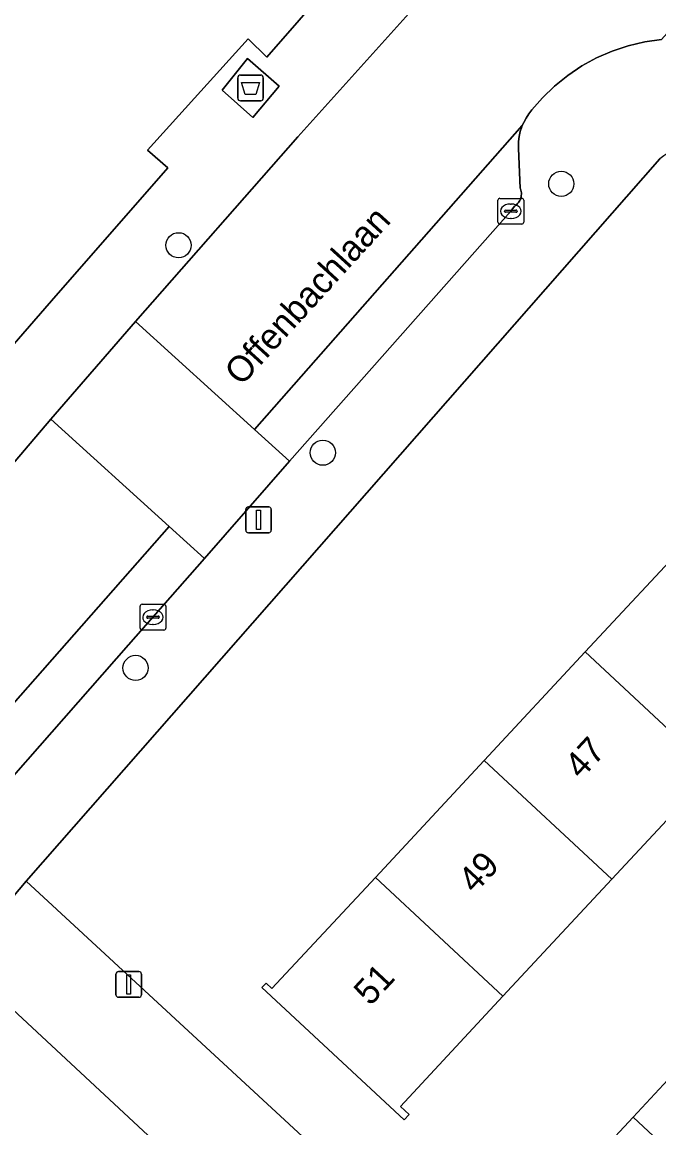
# Model space of a CAD drawing. Extents: x 159217 to 160349, y 381246 to 382172.
# Drawn here: x 159745.47 to 159770.22, y 381597.04 to 381640.02 of the extents above; entities that cross this region are included whole.
import ezdxf

# ---------------------------------------------------------------- set-up
doc = ezdxf.new("R2010")
doc.units = 0
for name, color, linetype in [('IMGEO_Afval_apart_plaats', 7, 'Continuous'), ('IMGEO_Boom', 7, 'Continuous'), ('IMGEO_Erf', 7, 'Continuous'), ('IMGEO_Groenvoorziening', 7, 'Continuous'), ('IMGEO_Kolk', 7, 'Continuous'), ('IMGEO_Lichtmast', 7, 'Continuous'), ('IMGEO_Openbare_ruimte_label', 7, 'Continuous'), ('IMGEO_Pand', 7, 'Continuous'), ('IMGEO_Pand_nummerreeks', 7, 'Continuous'), ('IMGEO_Parkeervlak_gesloten', 7, 'Continuous'), ('IMGEO_Rijbaan_lokaal_gesloten', 7, 'Continuous'), ('IMGEO_Rijbaan_lokaal_open', 7, 'Continuous'), ('IMGEO_Voetpad_gesloten', 7, 'Continuous'), ('IMGEO_Voetpad_open', 7, 'Continuous')]:
    doc.layers.add(name, color=color, linetype=linetype)

msp = doc.modelspace()

# ---------------------------------------------------------------- linework, layer by layer
at = {"layer": 'IMGEO_Afval_apart_plaats'}
for p, q in [((159753.849, 381637.059), (159753.849, 381637.859)), ((159753.849, 381637.859), (159753.849, 381637.059)), ((159753.949, 381637.959), (159754.739, 381637.959)), ((159754.739, 381637.959), (159753.949, 381637.959)), ((159754.839, 381637.859), (159754.839, 381637.059)), ((159754.839, 381637.059), (159754.839, 381637.859)), ((159754.739, 381636.959), (159753.949, 381636.959)), ((159753.949, 381636.959), (159754.739, 381636.959))]:
    msp.add_line(p, q, dxfattribs=at)
msp.add_lwpolyline([(159753.992, 381637.673), (159754.696, 381637.673), (159754.547, 381637.203), (159754.141, 381637.203), (159753.992, 381637.673)], dxfattribs=at)
for centre, start, end in [((159753.949, 381637.859), 90, 180), ((159753.949, 381637.859), 90, 180), ((159754.739, 381637.859), 0, 90), ((159754.739, 381637.859), 360, 90), ((159753.949, 381637.059), 180, 270), ((159753.949, 381637.059), 180, 270), ((159754.739, 381637.059), 270, 0), ((159754.739, 381637.059), 270, 0)]:
    msp.add_arc(centre, 0.1, start, end, dxfattribs=at)
at = {"layer": 'IMGEO_Boom'}
for centre in [(159766.424, 381633.733), (159751.547, 381631.347), (159757.156, 381623.285), (159749.876, 381614.921)]:
    msp.add_circle(centre, 0.489, dxfattribs=at)
at = {"layer": 'IMGEO_Erf'}
for points in [[(159812.344, 381595.399), (159814.342, 381597.549), (159774.325, 381634.697), (159774.102, 381634.87), (159773.865, 381635.022), (159773.615, 381635.152), (159773.355, 381635.259), (159773.086, 381635.343), (159772.811, 381635.402), (159772.531, 381635.436), (159772.249, 381635.446), (159771.968, 381635.43), (159771.689, 381635.389), (159771.416, 381635.323), (159771.149, 381635.234), (159770.891, 381635.12), (159770.644, 381634.984), (159770.41, 381634.827), (159770.255, 381634.704), (159745.629, 381606.638), (159764.873, 381588.845)], [(159766.755, 381594.817), (159769.217, 381597.463), (159771.573, 381599.995), (159773.551, 381598.154), (159776.885, 381601.739), (159774.908, 381603.578), (159777.366, 381606.22), (159779.726, 381608.756), (159781.704, 381606.915), (159779.344, 381604.38), (159778.832, 381603.83), (159780.56, 381602.186), (159782.652, 381604.385), (159785.334, 381601.835), (159787.811, 381599.479), (159785.719, 381597.279), (159789.405, 381593.965)], [(159787.302, 381562.373), (159743.027, 381603.569), (159720.245, 381576.969)]]:
    msp.add_lwpolyline(points, dxfattribs=at)
msp.add_lwpolyline([(159772.311, 381610.925), (159768.393, 381606.714), (159764.158, 381602.164), (159760.172, 381597.882), (159760.513, 381597.564), (159760.315, 381597.352), (159754.784, 381602.5), (159754.947, 381602.675), (159755.178, 381602.46), (159759.198, 381606.78), (159763.433, 381611.329), (159767.352, 381615.54), (159771.532, 381620.03), (159775.476, 381624.268), (159775.245, 381624.483), (159775.467, 381624.722), (159780.842, 381619.72), (159780.61, 381619.471), (159780.425, 381619.642), (159776.491, 381615.416)], close=True, dxfattribs=at)
at = {"layer": 'IMGEO_Groenvoorziening'}
msp.add_lwpolyline([(159761.166, 381645.753), (159763.539, 381648.418), (159763.017, 381649.524), (159762.042, 381650.584), (159755.528, 381656.533), (159748.109, 381656.383), (159747.026, 381655.205), (159728.782, 381672.138), (159700.775, 381650.391), (159704.387, 381647.126), (159704.607, 381647.278), (159710.635, 381641.734), (159717.698, 381642.029), (159718.758, 381643.042), (159738.086, 381625.011), (159740.783, 381622.495), (159746.613, 381629.193), (159751.124, 381634.358), (159750.341, 381635.042), (159752.414, 381637.338), (159754.247, 381639.368), (159754.982, 381638.661)], close=True, dxfattribs=at)
at = {"layer": 'IMGEO_Kolk'}
for p, q in [((159763.963, 381632.244), (159763.963, 381633.096)), ((159764.038, 381633.17), (159764.89, 381633.17)), ((159764.964, 381633.096), (159764.964, 381632.244)), ((159764.222, 381632.664), (159764.222, 381632.676)), ((159764.265, 381632.713), (159764.663, 381632.713)), ((159764.451, 381632.95), (159764.476, 381632.95)), ((159764.706, 381632.676), (159764.706, 381632.664)), ((159764.66, 381632.627), (159764.262, 381632.627)), ((159764.474, 381632.39), (159764.449, 381632.39)), ((159764.89, 381632.17), (159764.038, 381632.17)), ((159750.052, 381616.468), (159750.052, 381617.32)), ((159750.127, 381617.394), (159750.979, 381617.394)), ((159751.053, 381617.32), (159751.053, 381616.468)), ((159750.311, 381616.888), (159750.311, 381616.9)), ((159750.749, 381616.851), (159750.351, 381616.851)), ((159750.354, 381616.937), (159750.752, 381616.937)), ((159750.54, 381617.174), (159750.565, 381617.174)), ((159750.795, 381616.9), (159750.795, 381616.888)), ((159750.979, 381616.394), (159750.127, 381616.394)), ((159750.563, 381616.614), (159750.538, 381616.614))]:
    msp.add_line(p, q, dxfattribs=at)
for points in [[(159763.963, 381632.244), (159763.963, 381633.096)], [(159764.038, 381633.17), (159764.89, 381633.17)], [(159764.964, 381633.096), (159764.964, 381632.244)], [(159764.89, 381632.17), (159764.038, 381632.17)], [(159750.052, 381616.468), (159750.052, 381617.32)], [(159750.127, 381617.394), (159750.979, 381617.394)], [(159751.053, 381617.32), (159751.053, 381616.468)], [(159750.979, 381616.394), (159750.127, 381616.394)]]:
    msp.add_lwpolyline(points, dxfattribs=at)
for centre, radius, start, end in [((159764.04, 381633.094), 0.0765, 91.552, 178.448), ((159764.04, 381633.094), 0.0765, 91.552, 178.448), ((159764.888, 381633.094), 0.0765, 1.552, 88.448), ((159764.888, 381633.094), 0.0765, 1.552, 88.448), ((159764.262, 381632.673), 0.0403, 85.8775, 175.7526), ((159764.259, 381632.663), 0.0366, 178.938, 274.7102), ((159764.663, 381632.67), 0.043, 264.8664, 352.4533), ((159764.667, 381632.675), 0.0386, 1.7309, 96.639), ((159764.04, 381632.246), 0.0765, 181.552, 268.448), ((159764.04, 381632.246), 0.0765, 181.552, 268.448), ((159764.888, 381632.246), 0.0765, 271.552, 358.448), ((159764.888, 381632.246), 0.0765, 271.552, 358.448), ((159750.129, 381617.318), 0.0765, 91.552, 178.448), ((159750.129, 381617.318), 0.0765, 91.552, 178.448), ((159750.977, 381617.318), 0.0765, 1.552, 88.448), ((159750.977, 381617.318), 0.0765, 1.552, 88.448), ((159750.351, 381616.897), 0.0403, 85.8775, 175.7526), ((159750.348, 381616.887), 0.0366, 178.938, 274.7102), ((159750.752, 381616.894), 0.043, 264.8664, 352.4533), ((159750.756, 381616.899), 0.0386, 1.7309, 96.639), ((159750.129, 381616.47), 0.0765, 181.552, 268.448), ((159750.129, 381616.47), 0.0765, 181.552, 268.448), ((159750.977, 381616.47), 0.0765, 271.552, 358.448), ((159750.977, 381616.47), 0.0765, 271.552, 358.448)]:
    msp.add_arc(centre, radius, start, end, dxfattribs=at)
for centre, major_axis, ratio, start_param, end_param in [((159764.45, 381632.67), (-0.387, 0.002), 0.722429, 4.712389, 7.853982), ((159764.475, 381632.67), (-0.39, 0.002), 0.717154, 1.570796, 4.712389), ((159750.539, 381616.894), (-0.387, 0.002), 0.722429, 4.712389, 7.853982), ((159750.564, 381616.894), (-0.39, 0.002), 0.717154, 1.570796, 4.712389)]:
    msp.add_ellipse(centre, major_axis=major_axis, ratio=ratio, start_param=start_param, end_param=end_param, dxfattribs=at)
at = {"layer": 'IMGEO_Lichtmast'}
for p, q in [((159754.16, 381620.277), (159754.16, 381621.077)), ((159754.16, 381621.077), (159754.16, 381620.277)), ((159754.26, 381621.177), (159755.05, 381621.177)), ((159755.05, 381621.177), (159754.26, 381621.177)), ((159755.15, 381621.077), (159755.15, 381620.277)), ((159755.15, 381620.277), (159755.15, 381621.077)), ((159755.05, 381620.177), (159754.26, 381620.177)), ((159754.26, 381620.177), (159755.05, 381620.177)), ((159749.114, 381602.22), (159749.114, 381603.02)), ((159749.114, 381603.02), (159749.114, 381602.22)), ((159749.214, 381603.12), (159750.004, 381603.12)), ((159750.004, 381603.12), (159749.214, 381603.12)), ((159750.104, 381603.02), (159750.104, 381602.22)), ((159750.104, 381602.22), (159750.104, 381603.02)), ((159750.004, 381602.12), (159749.214, 381602.12)), ((159749.214, 381602.12), (159750.004, 381602.12))]:
    msp.add_line(p, q, dxfattribs=at)
for points in [[(159754.58, 381621.052), (159754.73, 381621.052), (159754.73, 381620.302), (159754.58, 381620.302), (159754.58, 381621.052)], [(159749.534, 381602.995), (159749.684, 381602.995), (159749.684, 381602.245), (159749.534, 381602.245), (159749.534, 381602.995)]]:
    msp.add_lwpolyline(points, dxfattribs=at)
for centre, start, end in [((159754.26, 381621.077), 90, 180), ((159754.26, 381621.077), 90, 180), ((159755.05, 381621.077), 0, 90), ((159755.05, 381621.077), 360, 90), ((159754.26, 381620.277), 180, 270), ((159754.26, 381620.277), 180, 270), ((159755.05, 381620.277), 270, 0), ((159755.05, 381620.277), 270, 0), ((159749.214, 381603.02), 90, 180), ((159749.214, 381603.02), 90, 180), ((159750.004, 381603.02), 0, 90), ((159750.004, 381603.02), 360, 90), ((159749.214, 381602.22), 180, 270), ((159749.214, 381602.22), 180, 270), ((159750.004, 381602.22), 270, 0), ((159750.004, 381602.22), 270, 0)]:
    msp.add_arc(centre, 0.1, start, end, dxfattribs=at)
at = {"layer": 'IMGEO_Pand'}
for points in [[(159776.491, 381615.416), (159771.532, 381620.03), (159767.352, 381615.54), (159772.311, 381610.925)], [(159763.433, 381611.329), (159768.393, 381606.714), (159772.311, 381610.925), (159767.352, 381615.54)], [(159764.158, 381602.164), (159768.393, 381606.714), (159763.433, 381611.329), (159759.198, 381606.78)], [(159764.158, 381602.164), (159759.198, 381606.78), (159755.178, 381602.46), (159754.947, 381602.675), (159754.784, 381602.5), (159760.315, 381597.352), (159760.513, 381597.564), (159760.172, 381597.882)], [(159771.194, 381595.623), (159773.551, 381598.154), (159771.573, 381599.995), (159769.217, 381597.463)], [(159771.194, 381595.623), (159769.217, 381597.463), (159766.755, 381594.817), (159768.732, 381592.978)]]:
    msp.add_lwpolyline(points, close=True, dxfattribs=at)
at = {"layer": 'IMGEO_Parkeervlak_gesloten'}
msp.add_lwpolyline([(159764.755, 381635.193), (159764.763, 381635.385), (159764.788, 381635.575), (159764.83, 381635.763), (159764.888, 381635.946), (159764.909, 381635.995), (159754.499, 381624.188), (159755.864, 381622.952), (159764.463, 381632.671), (159764.61, 381632.867), (159764.652, 381632.896), (159764.691, 381632.929), (159764.726, 381632.965), (159764.759, 381633.004), (159764.788, 381633.046), (159764.813, 381633.09), (159764.834, 381633.137), (159764.85, 381633.185), (159764.863, 381633.234), (159764.871, 381633.284), (159764.874, 381633.335), (159764.873, 381633.386), (159764.867, 381633.437), (159764.857, 381633.486), (159764.842, 381633.535), (159764.828, 381633.572), (159764.757, 381635.102)], close=True, dxfattribs=at)
msp.add_lwpolyline([(159726.265, 381588.689), (159735.542, 381599.546), (159738.065, 381602.532), (159740.518, 381605.435), (159741.676, 381606.805), (159749.603, 381615.818), (159752.56, 381619.17), (159751.179, 381620.422), (159740.465, 381608.25), (159715.962, 381579.454)], dxfattribs=at)
at = {"layer": 'IMGEO_Rijbaan_lokaal_gesloten'}
msp.add_lwpolyline([(159715.962, 381579.454), (159740.465, 381608.25), (159751.179, 381620.422), (159746.583, 381624.589), (159743.503, 381620.978), (159741.896, 381619.051), (159733.23, 381609.147), (159730.469, 381605.92), (159724.476, 381598.985), (159724.124, 381598.501), (159722.315, 381596.319)], dxfattribs=at)
at = {"layer": 'IMGEO_Rijbaan_lokaal_open'}
msp.add_lwpolyline([(159762.718, 381642.832), (159756.181, 381635.556), (159749.875, 381628.378), (159754.499, 381624.188), (159764.909, 381635.995), (159764.963, 381636.123), (159765.053, 381636.292), (159765.158, 381636.453), (159765.277, 381636.604), (159765.689, 381637.078), (159766.162, 381637.536), (159766.674, 381637.95), (159767.221, 381638.316), (159767.799, 381638.632), (159768.402, 381638.895), (159769.027, 381639.103), (159769.667, 381639.255), (159770.319, 381639.348), (159776.131, 381645.821)], dxfattribs=at)
msp.add_lwpolyline([(159749.875, 381628.378), (159746.583, 381624.589), (159751.179, 381620.422), (159752.56, 381619.17), (159755.864, 381622.952), (159754.499, 381624.188)], close=True, dxfattribs=at)
at = {"layer": 'IMGEO_Voetpad_gesloten'}
msp.add_lwpolyline([(159755.453, 381637.528), (159754.232, 381638.608), (159753.246, 381637.372), (159754.436, 381636.317)], close=True, dxfattribs=at)
at = {"layer": 'IMGEO_Voetpad_open'}
for points in [[(159756.181, 381635.556), (159762.718, 381642.832), (159763.015, 381643.257), (159763.273, 381643.706), (159763.489, 381644.177), (159763.663, 381644.665), (159763.792, 381645.166), (159763.876, 381645.677), (159763.914, 381646.194), (159763.906, 381646.712), (159763.851, 381647.227), (159763.751, 381647.736), (159763.606, 381648.233), (159763.539, 381648.418), (159761.166, 381645.753), (159754.982, 381638.661), (159754.247, 381639.368), (159752.414, 381637.338), (159750.341, 381635.042), (159751.124, 381634.358), (159746.613, 381629.193), (159740.783, 381622.495), (159737.753, 381619.015), (159736.988, 381618.134)], [(159770.319, 381639.348), (159769.667, 381639.255), (159769.027, 381639.103), (159768.402, 381638.895), (159767.799, 381638.632), (159767.221, 381638.316), (159766.674, 381637.95), (159766.162, 381637.536), (159765.689, 381637.078), (159765.277, 381636.604), (159765.158, 381636.453), (159765.053, 381636.292), (159764.963, 381636.123), (159764.909, 381635.995), (159764.888, 381635.946), (159764.83, 381635.763), (159764.788, 381635.575), (159764.763, 381635.385), (159764.755, 381635.193), (159764.757, 381635.102), (159764.828, 381633.572), (159764.842, 381633.535), (159764.857, 381633.486), (159764.867, 381633.437), (159764.873, 381633.386), (159764.874, 381633.335), (159764.871, 381633.284), (159764.863, 381633.234), (159764.85, 381633.185), (159764.834, 381633.137), (159764.813, 381633.09), (159764.788, 381633.046), (159764.759, 381633.004), (159764.726, 381632.965), (159764.691, 381632.929), (159764.652, 381632.896), (159764.61, 381632.867), (159764.463, 381632.671), (159755.864, 381622.952), (159752.56, 381619.17), (159749.603, 381615.818), (159741.676, 381606.805)], [(159741.896, 381619.051), (159743.503, 381620.978), (159746.583, 381624.589), (159749.875, 381628.378), (159756.181, 381635.556)], [(159743.027, 381603.569), (159745.629, 381606.638), (159770.255, 381634.704)], [(159764.873, 381588.845), (159745.629, 381606.638), (159743.027, 381603.569), (159787.302, 381562.373)]]:
    msp.add_lwpolyline(points, dxfattribs=at)
msp.add_lwpolyline([(159753.246, 381637.372), (159754.232, 381638.608), (159755.453, 381637.528), (159754.436, 381636.317)], close=True, dxfattribs=at)

# ---------------------------------------------------------------- texts
at = {"layer": 'IMGEO_Openbare_ruimte_label'}
msp.add_text('Offenbachlaan', height=1, rotation=47.6338, dxfattribs=at).set_placement((159753.986, 381625.844))
at = {"layer": 'IMGEO_Pand_nummerreeks'}
for s, p in [('47', (159767.194, 381610.556)), ('49', (159763.058, 381606.112)), ('51', (159758.998, 381601.75))]:
    msp.add_text(s, height=1, rotation=47.0539, dxfattribs=at).set_placement(p)

doc.saveas('drawing.dxf')
